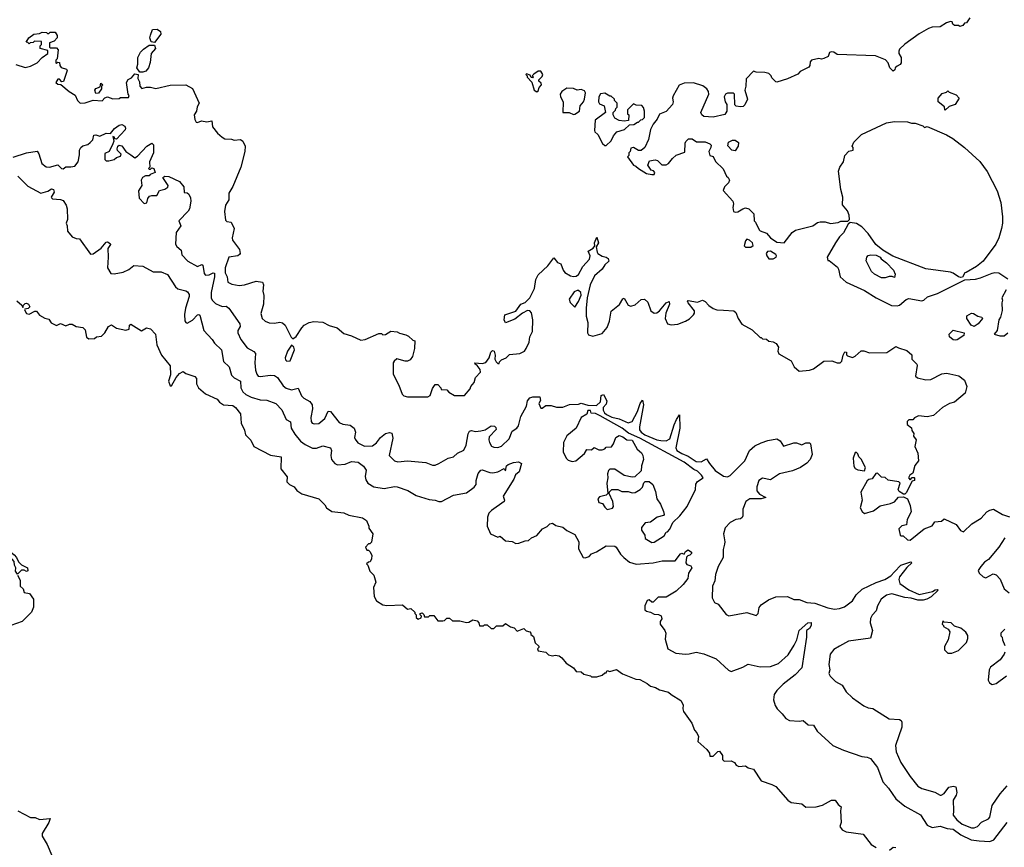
# Model space of a CAD drawing. Extents: x 2210602 to 2357277, y 510288 to 673808.
# Tile 265 of 464: x 2318362 to 2325907, y 568385 to 574725. Entities that reach past the tile are written whole.
import ezdxf

# ---------------------------------------------------------------- set-up
doc = ezdxf.new("R2010")
doc.units = 0

msp = doc.modelspace()

# ---------------------------------------------------------------- linework, layer by layer
at = {"layer": '0CON05XD'}
for points in [[(2325641.7, 574738.3), (2325618.3, 574701.7), (2325601.7, 574698.3), (2325588.3, 574681.7), (2325565, 574672.5), (2325555, 574680), (2325525, 574680), (2325511.7, 574691.7), (2325508.3, 574708.3), (2325495, 574710), (2325465, 574700), (2325415, 574670), (2325355, 574667.5), (2325325, 574657.5), (2325255, 574617.5), (2325143.6, 574536.4), (2325105, 574500), (2325100, 574485), (2325100, 574465), (2325117.5, 574435), (2325117.5, 574395), (2325109.3, 574380.7), (2325085, 574370), (2325070, 574355), (2325068.3, 574341.7), (2325055, 574330), (2325030, 574355), (2325017.5, 574395), (2324996.4, 574416.4), (2324919.2, 574449.2), (2324625, 574457.5), (2324600, 574475), (2324580.7, 574479.3), (2324567, 574473), (2324556.4, 574443.6), (2324525, 574427.5), (2324505, 574422.5), (2324485, 574427.5), (2324430, 574415), (2324418.3, 574401.7), (2324417.5, 574375), (2324409.3, 574360.7), (2324343, 574327), (2324325, 574307.5), (2324245, 574272.5), (2324165, 574247.5), (2324155, 574250), (2324125, 574280), (2324120, 574295), (2324101.7, 574311.7), (2324071.7, 574321.7), (2324005, 574322.5), (2323985, 574330), (2323928.3, 574271.7), (2323926.7, 574215), (2323917.5, 574185), (2323940, 574115), (2323917.7, 574072.3), (2323905, 574060), (2323885, 574056.2), (2323853, 574063), (2323841.7, 574071.7), (2323840, 574155), (2323831.7, 574161.7), (2323785, 574162.5), (2323770, 574155), (2323760, 574135), (2323767.5, 574095), (2323780, 574075), (2323780, 574025), (2323765, 573997.5), (2323675, 573978.8), (2323605, 573983.8), (2323590, 573995), (2323581.2, 574015), (2323643.3, 574155), (2323640, 574175), (2323627.5, 574195), (2323597.7, 574217.7), (2323525, 574241.2), (2323455, 574240), (2323415, 574223.3), (2323368.3, 574141.7), (2323364, 574125), (2323370, 574095), (2323364, 574075), (2323315, 574022), (2323265, 574000), (2323247, 573963), (2323215.8, 573924.2), (2323196, 573885), (2323181.7, 573808.3), (2323153.6, 573746.4), (2323125, 573722.5), (2323105, 573722.5), (2323065, 573746.7), (2323045, 573740), (2323040, 573715), (2323030, 573705), (2323030, 573685), (2323020, 573675), (2323065, 573610), (2323083.6, 573603.6), (2323104.2, 573584.2), (2323165, 573547.5), (2323205, 573540), (2323225, 573540), (2323230, 573555), (2323218.3, 573568.3), (2323201.7, 573571.7), (2323175, 573610), (2323187, 573643), (2323231.7, 573651.7), (2323250, 573645), (2323283, 573613), (2323315, 573612.5), (2323335, 573622.5), (2323365, 573662.5), (2323392.3, 573687.7), (2323459.3, 573710.7), (2323460.7, 573779.3), (2323467, 573793), (2323488.3, 573811.7), (2323515, 573812.5), (2323548.3, 573788.3), (2323615, 573790), (2323650, 573775), (2323660, 573765), (2323657.5, 573745), (2323642.5, 573715), (2323650, 573685), (2323676.4, 573676.4), (2323695, 573637.5), (2323753, 573583), (2323777.5, 573525), (2323790, 573515), (2323800, 573495), (2323793.3, 573475), (2323762.5, 573445), (2323753, 573417), (2323826.7, 573335), (2323832.5, 573315), (2323827.5, 573285), (2323832.5, 573255), (2323845, 573250), (2323865, 573252.5), (2323903, 573277), (2323925, 573282.5), (2323950, 573275), (2323987, 573237), (2323990, 573185), (2324000, 573175), (2324027.5, 573115), (2324036.4, 573106.4), (2324085, 573090), (2324115, 573053.8), (2324165, 573020), (2324220, 573015), (2324282.5, 573095), (2324306.4, 573113.6), (2324440, 573145), (2324475, 573170), (2324495, 573176.7), (2324535, 573177.5), (2324575, 573162.5), (2324635, 573172.5), (2324655, 573182.5), (2324708.3, 573181.7), (2324720, 573195), (2324717, 573227), (2324705, 573260), (2324666.7, 573306.7), (2324670, 573365), (2324653.3, 573425), (2324637.5, 573565), (2324647.5, 573595), (2324673.9, 573636.1), (2324684.2, 573685.8), (2324715, 573717.5), (2324750, 573725), (2324750, 573745), (2324740, 573755), (2324753.6, 573786.4), (2324813.9, 573846.1), (2325005, 573933.8), (2325065, 573946), (2325165, 573942.5), (2325195, 573933.3), (2325225, 573932.5), (2325281.7, 573911.7), (2325295, 573900), (2325317, 573907), (2325465, 573842.5), (2325513.6, 573813.6), (2325602.5, 573745), (2325719.5, 573639.5), (2325775, 573562.5), (2325853.3, 573415), (2325881.2, 573325), (2325893.6, 573213.6), (2325893.8, 573165), (2325886, 573125), (2325865.8, 573054.2), (2325843.3, 573005), (2325743.9, 572876.1), (2325695, 572833.3), (2325615, 572787.5), (2325603.3, 572786.7), (2325586.7, 572753.3), (2325575, 572750), (2325555, 572753.8), (2325515, 572783.8), (2325495, 572791.2), (2325305, 572816.7), (2325053.8, 572913.8), (2324975, 572960), (2324923.6, 573003.6), (2324865, 573087.5), (2324815, 573137.5), (2324775, 573162.5), (2324725, 573170), (2324711.7, 573158.3), (2324675, 573092.5), (2324645, 573062.5), (2324613.3, 573015), (2324550, 572905), (2324555, 572880), (2324565, 572880), (2324628.3, 572828.3), (2324636.7, 572815), (2324648, 572755), (2324695, 572713.1), (2324835, 572651.2), (2324924.5, 572594.5), (2325042.5, 572535), (2325085, 572532), (2325105, 572537.5), (2325155, 572581.2), (2325175, 572588.8), (2325275, 572571.2), (2325290, 572575), (2325319.3, 572600.7), (2325395, 572626.2), (2325605, 572732.5), (2325685, 572736.7), (2325725, 572746.7), (2325815, 572783.8), (2325835, 572788.8), (2325866, 572786), (2325935, 572740)], [(2318331.7, 574381.7), (2318405, 574360), (2318445, 574368.8), (2318496.1, 574393.9), (2318533.6, 574436.4), (2318577.5, 574465), (2318578.3, 574488.3), (2318520, 574505), (2318520, 574525), (2318530, 574535), (2318528.3, 574558.3), (2318475, 574560), (2318465, 574550), (2318443, 574547), (2318435, 574540), (2318425, 574550), (2318411.7, 574551.7), (2318432.5, 574585), (2318470, 574615), (2318515, 574620), (2318535, 574630), (2318567, 574627), (2318575, 574620), (2318585, 574620), (2318595, 574630), (2318635, 574630), (2318650, 574605), (2318650, 574585), (2318625, 574560), (2318591.7, 574548.3), (2318590, 574515), (2318595, 574510), (2318645, 574510), (2318657.5, 574495), (2318650, 574425), (2318640, 574415), (2318640, 574395), (2318645, 574390), (2318655, 574400), (2318668.3, 574398.3), (2318670, 574375), (2318680, 574360), (2318720, 574345), (2318726.7, 574335), (2318698.3, 574251.7), (2318685, 574250), (2318668.3, 574268.3), (2318655, 574270), (2318640, 574245), (2318655, 574230), (2318678.3, 574228.3), (2318740, 574175), (2318786, 574146), (2318803.8, 574105), (2318825, 574086.2), (2318862.7, 574087.3), (2318925, 574107.5), (2318995, 574103.3), (2319013.9, 574126.1), (2319035, 574133.3), (2319075, 574117.5), (2319125, 574120), (2319135, 574130), (2319195, 574130), (2319200, 574145), (2319192.5, 574155), (2319181.2, 574245), (2319194.1, 574265.9), (2319219.3, 574280.7), (2319245, 574310), (2319270, 574305), (2319267.5, 574275), (2319279.3, 574249.3), (2319283.3, 574215), (2319298.3, 574198.3), (2319335, 574207.5), (2319365, 574207.5), (2319405, 574197.5), (2319515, 574222.5), (2319636.1, 574226.1), (2319686.7, 574196.7), (2319736.1, 574086.1), (2319723, 574057), (2319717.5, 574025), (2319700, 573995), (2319705, 573960), (2319715, 573940), (2319725, 573937.5), (2319755, 573950), (2319795, 573943.3), (2319835, 573950), (2319840, 573905), (2319876.7, 573855), (2319914.3, 573824.3), (2319935, 573812), (2319985, 573810), (2320005, 573801.2), (2320055, 573807.5), (2320072.5, 573795), (2320088.8, 573755), (2320086.9, 573715), (2320057.9, 573595), (2319995, 573446.7), (2319965.8, 573395), (2319965.5, 573344.5), (2319940, 573305), (2319931.2, 573255), (2319939.3, 573189.3), (2319948.3, 573178.3), (2319983, 573173), (2320005.5, 573125.5), (2319990, 573055), (2319992, 573035), (2320045.5, 572965.5), (2320051.2, 572935), (2320047.5, 572925), (2320033.8, 572916.2), (2319964.2, 572905.8), (2319935.8, 572825), (2319936.2, 572785), (2319951.2, 572755), (2319956.7, 572715), (2319988, 572698), (2320045, 572689.2), (2320085, 572692.9), (2320175, 572721.9), (2320222.5, 572715), (2320230, 572695), (2320226.1, 572646.1), (2320232.5, 572612.5), (2320231.4, 572545), (2320210, 572475), (2320220, 572435), (2320242.5, 572415), (2320275, 572403.8), (2320315, 572400), (2320355, 572407.5), (2320375, 572403.3), (2320396.7, 572385), (2320441.7, 572291.7), (2320455, 572280), (2320481.7, 572298.3), (2320523.3, 572365), (2320542.5, 572385), (2320580, 572405), (2320616.4, 572413.6), (2320685, 572407.1), (2320732.7, 572382.7), (2320795, 572364), (2320845, 572320), (2320905, 572303.3), (2320975, 572270), (2321010, 572275), (2321115, 572320), (2321135, 572320), (2321145, 572310), (2321165, 572312.5), (2321205, 572337.5), (2321255, 572333.8), (2321272.3, 572322.3), (2321321.7, 572311.7), (2321340.7, 572300.7), (2321375, 572270), (2321390, 572265), (2321387.5, 572205), (2321373.3, 572145), (2321355, 572120), (2321335, 572110), (2321315, 572110), (2321252.5, 572127.5), (2321230.7, 572109.3), (2321223.3, 572095), (2321225, 572010), (2321266.7, 571925)], [(2319395, 574550), (2319370, 574555), (2319360, 574585), (2319363.6, 574606.4), (2319380.7, 574649.3), (2319415, 574652.5), (2319440, 574635), (2319442.5, 574615), (2319395, 574550)], [(2319305, 574322.5), (2319282.5, 574322.5), (2319260, 574355), (2319267.5, 574385), (2319267.5, 574435), (2319287.5, 574475), (2319311.7, 574498.3), (2319355, 574530), (2319395, 574530), (2319402.5, 574505), (2319370, 574465), (2319363, 574397), (2319350, 574355), (2319328.3, 574331.7), (2319305, 574322.5)], [(2322325, 574173.3), (2322335, 574180), (2322342.5, 574205), (2322360, 574225), (2322358.3, 574238.3), (2322340, 574255), (2322340, 574265), (2322365, 574290), (2322370, 574305), (2322355, 574330), (2322335, 574330), (2322301.7, 574308.3), (2322290, 574295), (2322300, 574285), (2322295, 574280), (2322281.7, 574281.7), (2322275, 574300), (2322245, 574310), (2322240, 574305), (2322250, 574295), (2322250, 574285), (2322287, 574247), (2322303.3, 574185), (2322325, 574173.3)], [(2318945, 574160), (2318937.5, 574185), (2318945, 574197.5), (2318978.3, 574211.7), (2318985, 574240), (2319000, 574225), (2318990, 574215), (2318990, 574195), (2318965, 574162.5), (2318945, 574160)], [(2322605, 573997.5), (2322615, 574002.5), (2322652.5, 574025), (2322657.5, 574065), (2322683.6, 574096.4), (2322691.2, 574115), (2322697.5, 574165), (2322689.3, 574179.3), (2322665, 574190), (2322635, 574186.2), (2322605, 574196.7), (2322555, 574200), (2322517.5, 574175), (2322503.3, 574155), (2322506.7, 574135), (2322526.2, 574095), (2322523, 574013), (2322573, 574013), (2322605, 573997.5)], [(2325455, 574032.5), (2325450, 574035), (2325448.3, 574058.3), (2325400, 574095), (2325400, 574125), (2325431.7, 574158.3), (2325465, 574170), (2325475, 574180), (2325485, 574170), (2325538.3, 574148.3), (2325560, 574125), (2325530, 574075), (2325485, 574060), (2325455, 574032.5)], [(2322855, 573760), (2322895, 573797.5), (2322913.3, 573835), (2322936.7, 573865), (2322997.5, 573885), (2323035, 573920), (2323067, 573923), (2323095, 573940), (2323105, 573940), (2323121.7, 573958.3), (2323135, 573960), (2323150, 573975), (2323150, 574025), (2323141.7, 574051.7), (2323128.3, 574068.3), (2323085, 574070), (2323065, 574080), (2323020, 574035), (2323020, 574005), (2323030, 573995), (2323028.3, 573951.7), (2322995, 573947.5), (2322955, 573953.3), (2322921.7, 573971.7), (2322910, 573995), (2322910, 574015), (2322928.3, 574031.7), (2322930, 574045), (2322940, 574055), (2322940, 574085), (2322920, 574105), (2322920, 574115), (2322895, 574140), (2322885, 574140), (2322845, 574162.5), (2322813.6, 574156.4), (2322800, 574135), (2322797.5, 574095), (2322805, 574080), (2322840, 574065), (2322850, 574015), (2322772.5, 573955), (2322767.5, 573875), (2322770, 573865), (2322792.5, 573845), (2322827, 573777), (2322845, 573760), (2322855, 573760)], [(2318311.7, 573671.7), (2318414.4, 573705.6), (2318495, 573716.7), (2318507.7, 573697.7), (2318533, 573623), (2318565, 573596.7), (2318590, 573595), (2318655, 573613.3), (2318682.5, 573585), (2318695, 573582.5), (2318715, 573597.5), (2318755, 573596.7), (2318783.6, 573603.6), (2318809.2, 573635), (2318820.7, 573689.3), (2318820.8, 573725), (2318830, 573745), (2318845, 573758.8), (2318885, 573770), (2318902.5, 573785), (2318922.5, 573805), (2318930.7, 573839.3), (2318945, 573842.5), (2318975, 573833.3), (2319024.5, 573855.5), (2319056.7, 573853.3), (2319087.8, 573892.2), (2319123.6, 573916.4), (2319145, 573921.4), (2319168.3, 573908.3), (2319173.1, 573895), (2319169.8, 573880.2), (2319105, 573810), (2319091.7, 573811.7), (2319087.5, 573825), (2319075, 573830), (2319083.3, 573795), (2319076.7, 573775), (2319047.5, 573715), (2319015, 573700), (2319013.3, 573655), (2319025, 573642.5), (2319045, 573642.5), (2319087, 573653), (2319105, 573670), (2319135, 573680), (2319140, 573695), (2319112.5, 573722.5), (2319109.2, 573735), (2319114, 573756), (2319125, 573764), (2319145, 573758), (2319175.8, 573715.8), (2319215, 573690), (2319245, 573667.5), (2319265, 573680), (2319336.2, 573755), (2319375, 573780), (2319387, 573767), (2319386.7, 573705), (2319356.7, 573635), (2319360, 573595), (2319350, 573585), (2319355, 573580), (2319365, 573580), (2319375, 573590), (2319390, 573585), (2319400, 573555), (2319361.7, 573538.3), (2319355, 573530), (2319325, 573530), (2319302.5, 573515), (2319292.5, 573495), (2319297.5, 573455), (2319272.5, 573415), (2319278.3, 573358.3), (2319315, 573317.5), (2319337.3, 573322.7), (2319344, 573356), (2319356.7, 573373.3), (2319375, 573379.2), (2319412, 573378), (2319433.2, 573416.8), (2319473.3, 573426.7), (2319498.3, 573441.7), (2319500, 573455), (2319460, 573515), (2319473.6, 573526.4), (2319505, 573522.5), (2319587.5, 573485), (2319620, 573445), (2319621.7, 573401.7), (2319645, 573397.5), (2319658.3, 573388.3), (2319671.2, 573361.2), (2319674.3, 573335), (2319662.5, 573275), (2319652.5, 573257.5), (2319582.5, 573185), (2319597.5, 573145), (2319560, 573095), (2319556.7, 573005), (2319565, 572987.5), (2319598.3, 572958.3), (2319603.9, 572923.9), (2319650, 572875), (2319725, 572834.2), (2319758.3, 572848.3)], [(2323845, 573720), (2323820, 573725), (2323788.3, 573758.3), (2323793.6, 573786.4), (2323825, 573803.3), (2323845, 573802.5), (2323870, 573785), (2323867.5, 573755), (2323845, 573720)], [(2318346.7, 573525), (2318425, 573450), (2318525, 573396.7), (2318578.2, 573411.8), (2318605, 573430), (2318622, 573425), (2318626.9, 573403.1), (2318602.5, 573365), (2318605, 573360), (2318613.3, 573353.3), (2318675, 573347.5), (2318695, 573340), (2318717.5, 573305), (2318727, 573277), (2318727.5, 573195), (2318717.5, 573165), (2318726.7, 573145), (2318727.5, 573105), (2318765, 573062.5), (2318795, 573047.5), (2318820, 573045), (2318905, 572927.5), (2318925, 572930), (2318987.5, 572975), (2319025, 573020), (2319035, 573022.5), (2319055, 573010), (2319057, 573003), (2319037, 572973), (2319041.2, 572905), (2319033.8, 572825), (2319060, 572780), (2319085, 572777.5), (2319155, 572791.2), (2319198.8, 572811.2), (2319237, 572843), (2319305, 572837.5), (2319385, 572793.3), (2319445, 572794), (2319494.1, 572774.1), (2319555, 572677.5), (2319574.1, 572664.1), (2319635, 572648.2), (2319649, 572639), (2319660.7, 572620.7), (2319661.6, 572605), (2319633.6, 572515), (2319625.5, 572465.5), (2319627.5, 572417.5), (2319634.2, 572404.2), (2319645, 572401.2), (2319687.3, 572422.7), (2319725, 572463.3), (2319735, 572467.5), (2319741.7, 572461.7), (2319773.9, 572343.9), (2319835.8, 572275.8), (2319855, 572246.2), (2319908.8, 572195), (2319925, 572107.5), (2319966, 572065), (2319985, 572002.5), (2320005, 571980), (2320054, 571955), (2320055.7, 571905), (2320072.5, 571875), (2320095, 571854.2), (2320135, 571834), (2320205, 571813.8), (2320255, 571811.2), (2320325, 571783.8), (2320371.2, 571735), (2320405, 571662.5), (2320437.5, 571645), (2320442.5, 571595), (2320469.6, 571549.6), (2320514.3, 571495), (2320549.4, 571469.4), (2320605, 571442.9), (2320637.1, 571442.9), (2320685, 571460), (2320742.5, 571445), (2320752, 571425), (2320745.8, 571385), (2320752.5, 571355), (2320776.2, 571325), (2320797.5, 571315), (2320855, 571318.6), (2320905, 571339.2), (2320955.7, 571335.7), (2320995.7, 571305.7), (2321016.2, 571275), (2321010, 571225), (2321015, 571200), (2321030, 571175), (2321075, 571146.7), (2321155, 571133.8), (2321235, 571148), (2321253.9, 571146.1), (2321337.6, 571117.6), (2321400.6, 571080.6), (2321498.8, 571048.8), (2321545, 571044), (2321575, 571034), (2321595, 571033.8), (2321685, 571082), (2321785, 571100), (2321845, 571142.5), (2321859.2, 571165), (2321860.8, 571195), (2321875, 571247.5), (2321895, 571273.3), (2321905, 571276.2), (2321965.9, 571255.9), (2321987.3, 571252.7), (2322025, 571261.2), (2322075, 571287.5), (2322085, 571270), (2322093.6, 571306.4), (2322105, 571317.5), (2322145, 571332.5), (2322185, 571337.5), (2322206.7, 571325), (2322188.3, 571261.7), (2322161.7, 571238.3), (2322148.8, 571205), (2322067.5, 571075), (2322076.7, 571045), (2322073.3, 571035), (2321976.7, 570965), (2321956.1, 570943.9), (2321946.2, 570915), (2321943.3, 570845), (2321970, 570785), (2322025, 570760), (2322045, 570767.5), (2322085, 570732.5), (2322135, 570727.5), (2322165, 570712.5), (2322186.4, 570713.6), (2322235, 570732.5), (2322260, 570735), (2322283.9, 570756.1), (2322326.1, 570773.9), (2322367.5, 570825), (2322405, 570843.3), (2322425, 570863.3), (2322445, 570867.5), (2322470, 570850), (2322525, 570836.7), (2322555, 570812.5), (2322615, 570780), (2322646.2, 570725), (2322645, 570670), (2322680, 570605), (2322695, 570603.3), (2322725, 570613.3), (2322745, 570633.8), (2322782, 570648), (2322855, 570693.3), (2322921.7, 570691.7), (2322933, 570683), (2322965, 570630), (2322991.2, 570605), (2323035, 570570), (2323085, 570552.9), (2323216.8, 570563.2), (2323285, 570578.1), (2323385, 570580), (2323425, 570632.5), (2323435, 570637.5), (2323455, 570630), (2323465, 570650), (2323485, 570662.5), (2323510, 570645), (2323510, 570635), (2323498.3, 570621.7), (2323481.7, 570618.3), (2323472.5, 570607.5), (2323467.5, 570565), (2323475, 570550), (2323505, 570540), (2323512.5, 570525), (2323487.5, 570485), (2323482.5, 570445), (2323445, 570397.5), (2323393, 570347), (2323315, 570300), (2323255, 570300), (2323215, 570262.5), (2323205, 570262.5), (2323185, 570280), (2323170, 570275), (2323152.5, 570235), (2323152.5, 570205), (2323165, 570192.5), (2323197, 570187), (2323225, 570170), (2323257, 570167), (2323277, 570157), (2323282.5, 570135), (2323270, 570115), (2323270, 570095), (2323306.7, 570045), (2323313.3, 570025), (2323309.3, 569979.3), (2323327.5, 569905), (2323390.7, 569870.7), (2323465, 569863.3), (2323493.3, 569866.7), (2323545, 569880), (2323605, 569867.5), (2323699.5, 569829.5), (2323792.7, 569742.7), (2323815, 569731.2), (2323904.3, 569765.7), (2323945, 569788), (2324035, 569766), (2324115, 569768.6), (2324177.2, 569792.8), (2324250.7, 569859.3), (2324297.9, 569932.1), (2324316.2, 569975), (2324333.8, 570045), (2324402.5, 570105), (2324427, 570107), (2324426.4, 570083.6), (2324415, 570060), (2324390, 570045), (2324392.5, 569995), (2324355, 569758.8), (2324305.4, 569704.6), (2324212, 569635), (2324164, 569585), (2324143.8, 569555), (2324138.8, 569515), (2324150.5, 569470.5), (2324166.1, 569446.1), (2324205, 569407.5), (2324232.3, 569372.3), (2324260, 569355), (2324335, 569350), (2324366.1, 569356.1), (2324405, 569322.5), (2324445, 569320), (2324474.1, 569274.1), (2324594.1, 569164.1), (2324675, 569128.8), (2324815, 569081.2), (2324855, 569076.2), (2324882.5, 569065), (2324934.2, 568995), (2324977.3, 568887.3), (2325018.8, 568838.8), (2325076.7, 568755), (2325145, 568700), (2325265, 568633.8), (2325315, 568553.3), (2325355, 568536.7), (2325415, 568547.1), (2325468, 568528), (2325515, 568522.7), (2325575, 568480.9), (2325652.7, 568442.7), (2325714.5, 568434.5)], [(2321266.7, 571925), (2321292.5, 571855), (2321305, 571843.3), (2321335, 571836.2), (2321490, 571835), (2321507.5, 571845), (2321525, 571900), (2321545, 571930), (2321565, 571930), (2321590, 571905), (2321591.7, 571891.7), (2321635, 571890), (2321651.7, 571871.7), (2321695, 571846.7), (2321770, 571845), (2321813.6, 571896.4), (2321820, 571915), (2321843.6, 571946.4), (2321855.9, 571984.1), (2321893.3, 572025), (2321890, 572045), (2321866.7, 572076.7), (2321852.5, 572085), (2321850, 572095), (2321905, 572090), (2321935, 572097.5), (2321960, 572135), (2321971.7, 572178.3), (2321985, 572190), (2321997.5, 572185), (2322006.7, 572155), (2322002.5, 572125), (2322013, 572103), (2322025, 572090), (2322035, 572090), (2322040, 572105), (2322055, 572120), (2322090, 572135), (2322115, 572160), (2322195, 572168.8), (2322230, 572185), (2322244.2, 572205.8), (2322265.6, 572255), (2322272, 572295), (2322290.6, 572335), (2322294, 572425), (2322285, 572480), (2322270, 572495), (2322253, 572497), (2322215, 572476.7), (2322155, 572430), (2322085, 572402.5), (2322073.3, 572425), (2322080, 572465), (2322125, 572480), (2322165, 572492.5), (2322202.5, 572545), (2322235, 572557.5), (2322270, 572595), (2322308, 572665), (2322318, 572735), (2322335, 572770), (2322409.7, 572840.3), (2322455, 572900), (2322483.6, 572863.6), (2322507.5, 572855), (2322526.2, 572805), (2322538.8, 572788.8), (2322582.3, 572762.3), (2322605, 572756.7), (2322625, 572760), (2322645, 572772.5), (2322677.5, 572835), (2322729.5, 572890.5), (2322733.3, 572915), (2322718.3, 572951.7), (2322756.4, 572973.6), (2322768.3, 572991.7), (2322767.5, 573015), (2322785, 573060), (2322797.5, 573015), (2322780, 572985), (2322787.5, 572945), (2322792.5, 572935), (2322825, 572913.3), (2322855.9, 572905.9), (2322872.5, 572895), (2322877.5, 572875), (2322845, 572847.5), (2322825, 572812.5), (2322766.2, 572763.8), (2322734.2, 572695), (2322711.1, 572595), (2322702.2, 572515), (2322703.2, 572453.2), (2322715.9, 572404.1), (2322712.5, 572325), (2322721.7, 572311.7), (2322755, 572300), (2322825, 572320), (2322865, 572367.5), (2322882, 572415), (2322895, 572492.5), (2322957.6, 572542.4), (2322985, 572586.7), (2322995, 572592.5), (2323025, 572537.5), (2323045, 572530), (2323078.3, 572541.7), (2323125, 572582.5), (2323150, 572585), (2323175, 572560), (2323197.5, 572495), (2323225, 572476.7), (2323245, 572480), (2323265, 572493.8), (2323316.2, 572555), (2323340, 572565), (2323342, 572545), (2323314.5, 572475.5), (2323308.1, 572435), (2323325.8, 572395.8), (2323355, 572386), (2323405, 572392.5), (2323465, 572415.8), (2323495, 572432.5), (2323525.8, 572465), (2323532.7, 572477.3), (2323532, 572495), (2323484, 572555), (2323480, 572565), (2323485, 572572.5), (2323555, 572561.2), (2323595, 572577.5), (2323615, 572566.7), (2323643.3, 572535), (2323675, 572512), (2323705, 572502), (2323755, 572498.8), (2323835, 572493.3), (2323850.7, 572480.7), (2323867.5, 572435), (2323895, 572392.5), (2323975, 572350), (2324035, 572290), (2324045, 572290), (2324055, 572280), (2324085, 572277.5), (2324103, 572263), (2324135, 572257.5), (2324160, 572245), (2324177, 572217), (2324172.5, 572185), (2324180, 572165), (2324275, 572112.5), (2324297.5, 572065), (2324335, 572032.5), (2324415, 572040.8), (2324445, 572050), (2324525, 572110), (2324585, 572111.2), (2324625, 572096.7), (2324650, 572095), (2324661.7, 572108.3), (2324672.5, 572155), (2324685, 572180), (2324697, 572177), (2324698.3, 572158.3), (2324705, 572150), (2324745, 572137.5), (2324765, 572147.5), (2324810.7, 572189.3), (2324829.3, 572189.3), (2324875, 572173.3), (2325005.9, 572174.1), (2325075, 572222.5), (2325095, 572210), (2325160.7, 572190.7), (2325198.3, 572158.3), (2325197.5, 572125), (2325236.7, 572086.7), (2325240, 572075), (2325227.5, 571995), (2325241.7, 571981.7), (2325305, 571966.7), (2325345, 571967.5), (2325428.8, 572011.2), (2325465, 572015.8), (2325490.8, 572010.8), (2325557.7, 571997.7), (2325603, 571963), (2325620, 571915), (2325605.9, 571864.1), (2325525.7, 571794.3), (2325487.5, 571785), (2325433.3, 571755), (2325365, 571693.3), (2325315, 571682.5), (2325250.7, 571689.3), (2325220, 571675), (2325205, 571660), (2325175, 571660), (2325163, 571647), (2325163, 571623), (2325197, 571597), (2325198.3, 571578.3), (2325212.5, 571555), (2325210, 571535), (2325232.5, 571505), (2325222.5, 571455), (2325243.3, 571405), (2325248.8, 571345), (2325220.5, 571309.5), (2325205, 571250), (2325183.6, 571236.4), (2325172.5, 571215), (2325185, 571200), (2325201.7, 571218.3), (2325215, 571217.5), (2325220, 571215), (2325220, 571195), (2325201.7, 571188.3), (2325155, 571100), (2325145, 571090), (2325135, 571090), (2325100.7, 571110.7), (2325092.5, 571125), (2325110, 571175), (2325100, 571185), (2325018.3, 571198.3), (2324995, 571217.5), (2324965, 571220), (2324935, 571250), (2324921.7, 571248.3), (2324895, 571207.5), (2324868.3, 571201.7), (2324857, 571193), (2324806.7, 571105), (2324818.8, 571045), (2324803.3, 570985), (2324816.7, 570956.7), (2324835, 570942.5), (2324905, 570961.2), (2324955, 571001.2), (2325035, 571017.5), (2325065, 571032.5), (2325095, 571067.5), (2325135, 571070), (2325165, 571053.3), (2325186.4, 571003.6), (2325193.3, 570955), (2325162.5, 570895), (2325157.5, 570855), (2325121.7, 570848.3), (2325100, 570825), (2325110, 570775), (2325115, 570770), (2325131.7, 570771.7), (2325165, 570740), (2325185, 570737.5), (2325292.5, 570825), (2325353, 570847), (2325375, 570877.5), (2325426.4, 570883.6), (2325445, 570900), (2325538.8, 570858.8), (2325570.7, 570810.7), (2325595, 570802.5), (2325657.7, 570862.3), (2325730, 570905), (2325773.3, 570955), (2325795, 570967.5), (2325825, 570973.8), (2325893.2, 570933.2), (2325947, 570917)], [(2323925, 572982.5), (2323965, 572983.3), (2323982.5, 572995), (2323977.5, 573015), (2323955, 573036.7), (2323935, 573042.5), (2323925, 573030), (2323913, 572993), (2323925, 572982.5)], [(2324135, 572892.5), (2324160, 572905), (2324162.5, 572915), (2324156.7, 572925), (2324115, 572952.5), (2324091.7, 572948.3), (2324082.5, 572935), (2324087.5, 572915), (2324103.6, 572893.6), (2324135, 572892.5)], [(2324995, 572746.7), (2324965, 572746.7), (2324912.5, 572775), (2324890, 572795), (2324848.3, 572878.3), (2324852.5, 572905), (2324865, 572917.5), (2324885, 572922.5), (2324925, 572920), (2324956.7, 572906.7), (2324963.6, 572893.6), (2325005, 572862.5), (2325057.5, 572805), (2325070, 572775), (2325065, 572750), (2325047.5, 572757.5), (2325025, 572757.5), (2324995, 572746.7)], [(2319758.3, 572848.3), (2319766.2, 572845), (2319775, 572780), (2319785, 572767.5), (2319815, 572770), (2319845, 572786.2), (2319855, 572782.5), (2319856, 572755), (2319830.5, 572635), (2319829.5, 572595), (2319837.1, 572575), (2319861.3, 572551.3), (2319895, 572534.2), (2319915, 572528), (2319945, 572531.2), (2319965, 572516), (2320050, 572395), (2320051.2, 572375), (2320033.8, 572345), (2320033.3, 572325), (2320056, 572275), (2320105, 572211.2), (2320155, 572182.5), (2320167.9, 572167.9), (2320163.6, 572095), (2320169.1, 572039.1), (2320178.6, 572008.6), (2320190, 571995), (2320205, 571990.8), (2320285, 572002.5), (2320315, 571998.9), (2320337.5, 571985), (2320380.6, 571920.6), (2320405, 571901.4), (2320445, 571889.2), (2320495, 571902.5), (2320522.2, 571842.2), (2320539.2, 571825), (2320585, 571800), (2320603.1, 571775), (2320606.9, 571745), (2320593.5, 571676.5), (2320595.8, 571645.8), (2320603.2, 571633.2), (2320617.7, 571627.7), (2320655, 571631.4), (2320699.1, 571670.9), (2320725, 571726.7), (2320745, 571723.8), (2320810.2, 571640.2), (2320837.2, 571627.2), (2320895, 571618.9), (2320924.2, 571595), (2320936.2, 571565), (2320928.8, 571525), (2320931.7, 571511.7), (2320954.2, 571484.2), (2321005, 571457.5), (2321065, 571461.2), (2321095, 571483.8), (2321126, 571525), (2321165, 571554), (2321195, 571563.3), (2321215, 571556.7), (2321221.7, 571518.3), (2321193.8, 571385), (2321235, 571346.2), (2321258.8, 571338.8), (2321335, 571345.6), (2321475, 571332), (2321525, 571312.5), (2321545, 571312.9), (2321575, 571324.3), (2321645, 571365.6), (2321685, 571377.1), (2321716.3, 571403.7), (2321765, 571425.8), (2321784.6, 571465.4), (2321798.3, 571551.7), (2321808.3, 571571.7), (2321825, 571578), (2321855, 571571.2), (2321895.9, 571574.1), (2321927.7, 571582.3), (2321975, 571612.5), (2322001.7, 571611.7), (2322011.7, 571601.7), (2322012.5, 571585), (2321960.5, 571529.5), (2321956.7, 571505), (2321962.5, 571485), (2321978.3, 571458.3), (2321995, 571448.8), (2322025, 571448), (2322055, 571458.8), (2322113.8, 571515), (2322136.1, 571573.9), (2322172.5, 571595), (2322185, 571612.5), (2322202.5, 571685), (2322246.9, 571765), (2322252.5, 571805), (2322271.3, 571828.7), (2322295, 571835.8), (2322347.5, 571835), (2322351.7, 571808.3), (2322340, 571785), (2322355, 571750), (2322365, 571750), (2322395, 571770), (2322435, 571770), (2322475, 571757.5), (2322525, 571757.5), (2322575, 571777.5), (2322645, 571780), (2322665, 571787.5), (2322715, 571772.5), (2322781.7, 571768.3), (2322811.7, 571798.3), (2322817.5, 571845), (2322835, 571852.5), (2322860, 571805), (2322855, 571780), (2322832.5, 571755), (2322833.6, 571733.6), (2322843.6, 571713.6), (2322859.3, 571699.3), (2322900, 571680), (2322955, 571667.5), (2323025, 571636.7), (2323055, 571647.5), (2323097.5, 571722.5), (2323116.7, 571785), (2323135, 571810), (2323143.3, 571775), (2323110.8, 571605), (2323112.2, 571582.2), (2323123.8, 571565), (2323153.5, 571543.5), (2323245, 571505.8), (2323275, 571500), (2323315, 571498), (2323343.8, 571515), (2323378.3, 571621.7), (2323395, 571662.5), (2323418.3, 571698.3), (2323420, 571595), (2323390.8, 571445), (2323397.5, 571425), (2323435, 571400.6), (2323485, 571381.4), (2323545, 571340.5), (2323585, 571338.6), (2323625, 571361.2), (2323646.9, 571325), (2323692.4, 571272.4), (2323755, 571228.9), (2323785, 571223.6), (2323807.5, 571232.5), (2323918, 571345), (2323955.7, 571424.3), (2323995, 571459.2), (2324045, 571482), (2324095, 571501.2), (2324163, 571513), (2324189.3, 571499.3), (2324215, 571457.5), (2324295, 571483.3), (2324315, 571483.3), (2324355, 571467.5), (2324386.7, 571483.3), (2324415, 571482), (2324422, 571475), (2324435.6, 571394.4), (2324418.8, 571355), (2324395, 571326.2), (2324345, 571294.3), (2324285, 571269.2), (2324185, 571246), (2324115, 571200), (2324055, 571212.5), (2324026.2, 571195), (2324010, 571145), (2324011.9, 571115), (2324031.1, 571091.1), (2324080, 571065), (2324045, 571054.3), (2323956.8, 571053.2), (2323926.2, 571035), (2323902.5, 570975), (2323903.8, 570925), (2323898.8, 570911.2), (2323885, 570900), (2323850, 570895), (2323805.9, 570874.1), (2323768.8, 570831.2), (2323754, 570785), (2323766, 570725), (2323763.9, 570706.1), (2323753, 570667), (2323752, 570605), (2323714, 570535), (2323694, 570475), (2323688, 570425), (2323671.2, 570385), (2323667.5, 570295), (2323685, 570260), (2323715, 570247.5), (2323775, 570167.5), (2323797, 570157), (2323935, 570182.5), (2324005, 570160), (2324020, 570175), (2324028.3, 570221.7), (2324045, 570242.5), (2324099.3, 570280.7), (2324155, 570303.3), (2324245, 570306.2), (2324295, 570283.8), (2324335, 570283.3), (2324395, 570258.8), (2324455, 570256), (2324555, 570220), (2324605, 570208.8), (2324645, 570214), (2324682.7, 570227.3), (2324745, 570272.5), (2324772.1, 570317.9), (2324818.3, 570361.7), (2324926.2, 570413.8), (2324992, 570435), (2325036.2, 570463.8), (2325065.5, 570494.5), (2325115, 570547.1), (2325191.7, 570571.7), (2325197.5, 570565), (2325160.9, 570529.1), (2325103.6, 570456.4), (2325099.2, 570435), (2325106.7, 570405), (2325176.6, 570356.6), (2325255, 570321.4), (2325356.7, 570343.3), (2325376.7, 570356.7), (2325395, 570360), (2325400, 570355), (2325346.5, 570303.5), (2325313.3, 570285), (2325285, 570278.1), (2325245, 570278.9), (2325194.4, 570294.4), (2325145, 570297.8), (2325045, 570326), (2325003.3, 570315), (2324964.2, 570285), (2324936.1, 570233.9), (2324926, 570195), (2324895, 570163.8), (2324882.4, 570137.6), (2324879.2, 570105), (2324896, 570045), (2324882.5, 569987.5), (2324712.5, 569965), (2324643.3, 569926.7), (2324600.3, 569899.7), (2324573.8, 569865), (2324563.3, 569785), (2324568.8, 569745), (2324563.3, 569715), (2324572.5, 569695), (2324613.9, 569653.9), (2324665.7, 569625.7), (2324696.1, 569576.1), (2324745, 569530), (2324829.3, 569469.3), (2324865, 569453.3), (2324898.3, 569448.3), (2325025, 569370), (2325105, 569362.5), (2325116.4, 569356.4), (2325123, 569343), (2325121.2, 569305), (2325073.8, 569165), (2325077.5, 569115), (2325114.3, 569034.3), (2325185.9, 568925.9), (2325245, 568853.3), (2325274.1, 568834.1), (2325375, 568807.5), (2325415, 568783.3), (2325423.6, 568783.6), (2325445, 568797.5), (2325481.2, 568845), (2325515, 568852), (2325535, 568847.5), (2325543.8, 568805), (2325538.8, 568785), (2325514.3, 568745), (2325518.8, 568665), (2325515, 568630), (2325543.8, 568595), (2325585, 568560.6), (2325655, 568534.4), (2325675, 568534), (2325702.5, 568545), (2325731.9, 568578.1), (2325785, 568602.5), (2325796, 568615), (2325813.3, 568705), (2325874.3, 568795), (2325930, 568855)], [(2322615, 572522.5), (2322643.8, 572565), (2322665.6, 572614.4), (2322661.2, 572635), (2322645, 572650), (2322635, 572651.2), (2322610.3, 572639.7), (2322572.5, 572585), (2322579.3, 572559.3), (2322615, 572522.5)], [(2325922.5, 572655), (2325887.5, 572595), (2325892.5, 572575), (2325887.5, 572555), (2325891.7, 572498.3), (2325876.7, 572445), (2325863.8, 572425), (2325852.5, 572345), (2325830, 572315), (2325873.9, 572303.9), (2325905, 572303.8)], [(2318340.7, 572570.7), (2318378.3, 572538.3), (2318385, 572520), (2318391.7, 572538.3), (2318405, 572550), (2318415, 572552.5), (2318430, 572545), (2318440, 572525), (2318427, 572513), (2318401.7, 572508.3), (2318398.3, 572501.7), (2318413.3, 572475), (2318435, 572470), (2318478.3, 572491.7), (2318491.7, 572491.7), (2318515, 572462.5), (2318555, 572437.5), (2318585, 572430), (2318602.7, 572402.7), (2318645, 572382.5), (2318675, 572397.5), (2318715, 572380), (2318745, 572392.5), (2318763, 572393), (2318793.6, 572373.6), (2318847, 572367), (2318865, 572350), (2318873.9, 572293.9), (2318890.7, 572280.7), (2318935, 572282.5), (2318950, 572295), (2318990, 572300), (2319014.3, 572325.7), (2319043.3, 572375), (2319065, 572387.5), (2319105, 572362.5), (2319175, 572347.5), (2319200, 572355), (2319202.5, 572385), (2319215, 572392.5), (2319295, 572342.5), (2319335, 572363.3), (2319365, 572356.7), (2319403.3, 572315), (2319413.3, 572235), (2319450, 572155), (2319515, 572073.3), (2319517, 572003), (2319502.9, 571955), (2319515, 571920), (2319525, 571920), (2319560, 571985), (2319585.8, 572014.2), (2319615, 572030), (2319635, 572013.8), (2319705, 571992.5), (2319717.5, 571975), (2319717.5, 571935), (2319732.5, 571905), (2319785, 571857.5), (2319875, 571817.5), (2319892.5, 571795), (2319925, 571773.3), (2319995, 571768.8), (2320016.7, 571755), (2320053.3, 571705), (2320060, 571635), (2320085, 571580), (2320092.5, 571545), (2320133, 571503), (2320157.5, 571455), (2320285, 571387.5), (2320366.4, 571376.4), (2320362.5, 571285), (2320411.7, 571221.7), (2320410, 571185), (2320430, 571165), (2320466.4, 571146.4), (2320487, 571117), (2320525, 571093.3), (2320655, 571053.3), (2320699.3, 571009.3), (2320714.1, 570984.1), (2320755, 570956.7), (2320845, 570946), (2320885, 570930), (2320989.3, 570909.3), (2321019.3, 570889.3), (2321037.5, 570845), (2321038.3, 570828.3), (2321067.5, 570785), (2321057, 570723), (2321045, 570710), (2321035, 570710), (2321012.5, 570685), (2321021.7, 570661.7), (2321035, 570660), (2321047, 570647), (2321059.3, 570619.3), (2321057.5, 570595)], [(2325675, 572374), (2325652.5, 572385), (2325620, 572435), (2325620, 572455), (2325655, 572476.7), (2325670, 572475), (2325705, 572452.5), (2325735, 572446.2), (2325740, 572435), (2325705.8, 572395), (2325675, 572374)], [(2325535, 572268.8), (2325515, 572272.9), (2325486.2, 572295), (2325484, 572316), (2325515, 572347.5), (2325600, 572325), (2325597.5, 572305), (2325545, 572273.3), (2325535, 572268.8)], [(2325905, 572303.8), (2325935, 572326.7)], [(2320409.3, 572109.3), (2320435, 572112.5), (2320467.5, 572195), (2320463.3, 572215), (2320445, 572232.5), (2320413.8, 572185), (2320396.7, 572135), (2320399.3, 572119.3), (2320409.3, 572109.3)], [(2323205, 570720), (2323225, 570722.5), (2323299.5, 570770.5), (2323315, 570800), (2323325, 570802.5), (2323345, 570822.5), (2323367.5, 570872.5), (2323421.2, 570925), (2323476, 570995), (2323540, 571125), (2323542.3, 571167.7), (2323555, 571187.5), (2323600, 571215), (2323586.7, 571235), (2323556.2, 571265), (2323528.9, 571278.9), (2323454.2, 571335), (2323115, 571520), (2323026.2, 571556.2), (2322977.5, 571595), (2322810.7, 571690.7), (2322775, 571707.5), (2322741.7, 571711.7), (2322735, 571730), (2322715, 571730), (2322708.3, 571701.7), (2322665, 571676.7), (2322625.4, 571594.6), (2322555, 571536.2), (2322530, 571485), (2322527.5, 571415), (2322550, 571365), (2322565, 571350), (2322595, 571340), (2322623.6, 571346.4), (2322689.3, 571400.7), (2322708.3, 571431.7), (2322745, 571430), (2322765, 571447.5), (2322800.7, 571430.7), (2322825, 571430), (2322845, 571437.5), (2322855, 571450), (2322896.2, 571453.8), (2322912.5, 571475), (2322930, 571525), (2322955, 571540), (2322985, 571530), (2323015, 571507.5), (2323055, 571502.5), (2323093.3, 571435), (2323125.8, 571405.8), (2323136, 571385), (2323141.2, 571355), (2323127, 571307), (2323125, 571270), (2323075, 571223.3), (2323055, 571220), (2322995, 571233.8), (2322921.7, 571281.7), (2322885, 571282.5), (2322875, 571272.5), (2322866.7, 571245), (2322870, 571215), (2322862.5, 571175), (2322870, 571095), (2322857, 571083), (2322805, 571070), (2322792.5, 571055), (2322800, 571025), (2322828.3, 571018.3), (2322845, 570990), (2322865, 570972.5), (2322905, 570982.5), (2322912.5, 570995), (2322906.2, 571035), (2322880, 571095), (2322881.7, 571108.3), (2322900, 571125), (2322945, 571126.7), (2322975, 571110), (2323025, 571110), (2323055, 571100), (2323077.7, 571102.3), (2323117.5, 571125), (2323135, 571142.5), (2323143.8, 571176.2), (2323155, 571187.5), (2323185, 571186.7), (2323213.3, 571165), (2323235, 571110), (2323243.3, 571055), (2323273.6, 571013.6), (2323296.4, 570956.4), (2323300, 570935), (2323295, 570927.5), (2323246.4, 570913.6), (2323195, 570876.7), (2323155, 570870), (2323127.5, 570835), (2323127.5, 570815), (2323152.5, 570775), (2323155, 570750), (2323205, 570720)], [(2324835, 571270), (2324842.5, 571295), (2324826.7, 571326.7), (2324812.5, 571355), (2324792.5, 571375), (2324785, 571400), (2324775, 571410), (2324765, 571410), (2324750, 571365), (2324753.3, 571305), (2324765, 571287.5), (2324785, 571276.7), (2324835, 571270)], [(2325911.9, 570755), (2325865.7, 570685), (2325785, 570590), (2325755, 570570), (2325726.7, 570535), (2325707.5, 570505), (2325713.6, 570483.6), (2325745, 570457.5), (2325765, 570450), (2325820.7, 570479.3), (2325845, 570472.5), (2325875, 570440), (2325906.7, 570365), (2325945, 570333.8)], [(2318345, 570477.5), (2318328.8, 570498.8), (2318333.3, 570525), (2318323.3, 570545), (2318320, 570575), (2318250, 570655), (2318243.8, 570676.2), (2318255, 570676.2), (2318275, 570663.3), (2318320, 570625), (2318338, 570605), (2318352, 570572), (2318375, 570547.5), (2318422.5, 570525), (2318425, 570503.3), (2318415, 570497.5), (2318397, 570507), (2318375, 570507.5), (2318345, 570477.5)], [(2321057.5, 570595), (2321048.3, 570571.7), (2321035, 570570), (2321020, 570555), (2321030, 570545), (2321045, 570500), (2321075, 570470), (2321081.7, 570451.7), (2321090, 570415), (2321073.8, 570375), (2321077.5, 570305), (2321095, 570272.5), (2321145, 570242.5), (2321175, 570237.5), (2321295, 570242.5), (2321335, 570210), (2321360, 570215), (2321390, 570185), (2321390, 570175), (2321400, 570165), (2321400, 570145), (2321415, 570132.5), (2321438.3, 570141.7), (2321440, 570155), (2321430, 570165), (2321430, 570175), (2321445, 570180), (2321458.3, 570168.3), (2321465, 570150), (2321495, 570150), (2321505, 570160), (2321535, 570160), (2321565, 570120), (2321605, 570120), (2321617, 570123), (2321635, 570140), (2321655, 570140), (2321678.3, 570118.3), (2321735, 570120), (2321785, 570107.5), (2321805, 570110), (2321835, 570127.5), (2321868.3, 570118.3), (2321880, 570105), (2321885, 570080), (2321915, 570080), (2321925, 570090), (2321945, 570090), (2321975, 570060), (2321995, 570060), (2322015, 570080), (2322065, 570082.5), (2322085, 570100), (2322123.9, 570073.9), (2322150, 570065), (2322175, 570040), (2322225, 570060), (2322243, 570043), (2322270, 570035), (2322280, 570025), (2322280, 570015), (2322298.3, 569998.3), (2322311.7, 569951.7), (2322340, 569925), (2322340, 569915), (2322330, 569905), (2322335, 569890), (2322395, 569880), (2322415, 569860), (2322445, 569852.5), (2322465, 569857.5), (2322495, 569852.5), (2322516.4, 569836.4), (2322550, 569795), (2322605, 569760), (2322625, 569732.5), (2322665, 569730), (2322685, 569710), (2322737, 569697), (2322745, 569690), (2322785, 569690), (2322825, 569702.5), (2322845, 569720), (2322855, 569720), (2322865, 569740), (2322885, 569732.5), (2322935, 569747.5), (2322982.3, 569712.3), (2323083.9, 569673.9), (2323115, 569670), (2323170.5, 569640.5), (2323195, 569620), (2323235, 569610), (2323265, 569590), (2323335, 569572.5), (2323353.9, 569553.9), (2323429.5, 569509.5), (2323446.7, 569475), (2323442.5, 569445), (2323447.5, 569425), (2323512.5, 569335), (2323533, 569283), (2323551.7, 569261.7), (2323563, 569233), (2323557.5, 569195), (2323627.5, 569135), (2323647.5, 569105), (2323651.7, 569081.7), (2323675, 569082.5), (2323711.7, 569118.3), (2323725, 569120), (2323747, 569087), (2323748.3, 569058.3), (2323760, 569045), (2323815, 569047.5), (2323840, 569035), (2323853.3, 569013.3), (2323873.6, 569003.6), (2323925, 569007.5), (2323945, 568992.5), (2323985, 568982.5), (2324043.6, 568893.6), (2324125.9, 568865.9), (2324155, 568850), (2324248, 568745), (2324275, 568727.5), (2324355, 568717.5), (2324385, 568692.5), (2324465, 568693.3), (2324513.6, 568706.4), (2324583.6, 568746.4), (2324610, 568745), (2324633.6, 568713.6), (2324657.5, 568695), (2324652.5, 568665), (2324656.2, 568575), (2324647.5, 568545), (2324665, 568517.5), (2324695, 568502.5), (2324826.1, 568486.1), (2324886.1, 568406.1), (2324925, 568383.8)], [(2318345, 570470), (2318365, 570430), (2318366.1, 570386.1), (2318389.2, 570365), (2318396.7, 570336.7), (2318438.3, 570328.3), (2318467.5, 570285), (2318467.5, 570225), (2318453, 570187), (2318380, 570115), (2318295, 570083.3)], [(2325505, 569872.5), (2325555, 569892.5), (2325616.4, 569953.6), (2325627.5, 569985), (2325627, 570007), (2325613, 570033), (2325575, 570062.5), (2325525, 570077.5), (2325500, 570105), (2325445, 570110), (2325435, 570120), (2325430, 570095), (2325440, 570085), (2325440, 570075), (2325476.1, 570056.1), (2325490, 570035), (2325477.5, 569975), (2325448.3, 569921.7), (2325448.3, 569898.3), (2325475, 569872.5), (2325505, 569872.5)], [(2325910, 570055), (2325880, 570025), (2325880, 570005), (2325890, 569995), (2325893, 569973), (2325911.7, 569931.7)], [(2325911.7, 569878.3), (2325907, 569863), (2325875, 569820), (2325800, 569765), (2325790, 569745), (2325782.5, 569665), (2325793.6, 569643.6), (2325813, 569633), (2325845, 569640), (2325925, 569697.5)], [(2318347.5, 568665), (2318445, 568613.3), (2318481.7, 568611.7), (2318515, 568597.5), (2318596, 568606), (2318585.7, 568574.3), (2318535, 568490), (2318535, 568470), (2318573.8, 568405), (2318636, 568255)], [(2325714.5, 568434.5), (2325795, 568428.2), (2325827.8, 568442.2), (2325930, 568575)], [(2325026.4, 568363.6), (2325055, 568386.7), (2325075, 568383.3)]]:
    msp.add_lwpolyline(points, dxfattribs=at)

doc.saveas('drawing.dxf')
